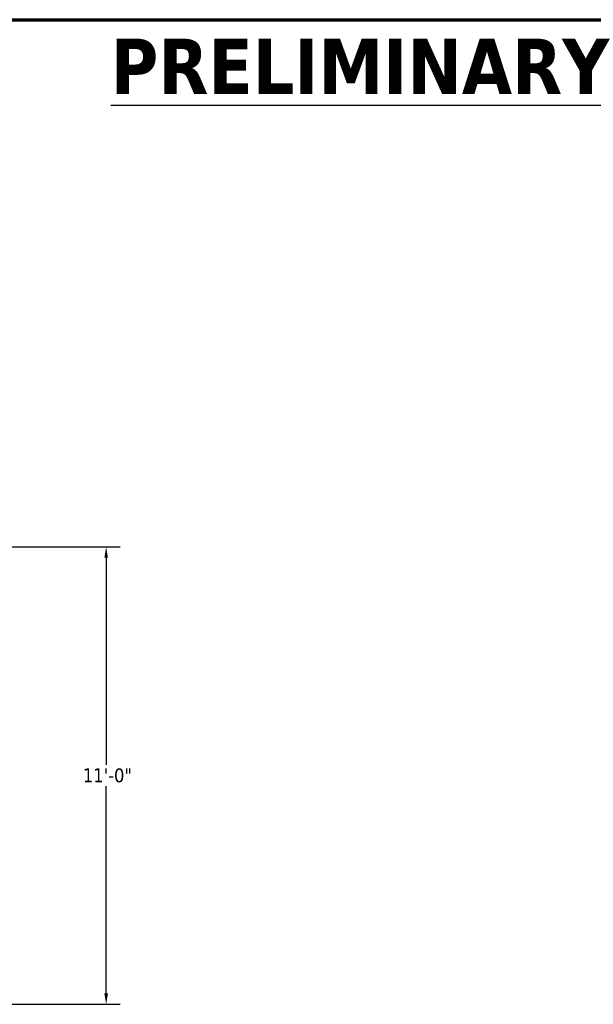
# Model space of a CAD drawing. Header units: inches. Extents: x 24 to 1128, y -94 to 748.
# Tile 572 of 573: x 794 to 959, y 464 to 748. Entities that reach past the tile are written whole.
import ezdxf

# ---------------------------------------------------------------- set-up
doc = ezdxf.new("R2010")
doc.units = ezdxf.units.IN
doc.header["$LTSCALE"] = 32
doc.header["$MEASUREMENT"] = 0
for name, color, linetype, lineweight in [('Border (ANSI)', 7, 'Continuous', 70), ('Dimension (ANSI)', 7, 'Continuous', 25), ('Symbol (ANSI)', 7, 'Continuous', 25)]:
    doc.layers.add(name, color=color, linetype=linetype, lineweight=lineweight)
doc.styles.add('Note Text (ANSI)', font='tahoma.ttf')
doc.dimstyles.new('Architectural (ANSI)', dxfattribs={"dimscale": 32, "dimtxt": 0.125, "dimasz": 0.098425, "dimexe": 0.125, "dimexo": 0.0625, "dimgap": 0.031496, "dimtad": 0, "dimtih": 1, "dimtoh": 1, "dimdec": 4, "dimrnd": 1e-08, "dimzin": 3, "dimdsep": 46, "dimlunit": 4, "dimtxsty": 'Note Text (ANSI)', "dimcen": 0.09, "dimdle": 0.393701, "dimclrd": 256, "dimclre": 256, "dimclrt": 256, "dimadec": 0, "dimazin": 3, "dimtfac": 0.96, "dimtofl": 0, "dimtmove": 0, "dimatfit": 3, "dimfxl": 1, "dimfrac": 2, "dimtolj": 1, "dimtzin": 12, "dimlwd": -1, "dimlwe": -1, "dimarcsym": 0})

# ---------------------------------------------------------------- blocks, each defined once
blk = doc.blocks.new('Borders SUPERIOR BORDER')
at = {"layer": 'Border (ANSI)'}
blk.add_line((0.75, 23.375), (35.25, 23.375), dxfattribs=at)
blk = doc.blocks.new('*D17')
at = {"layer": 'Defpoints', "color": 0, "transparency": 16777216}
for p in [(730.38, 595.85), (730.38, 463.85), (818.59, 463.85)]:
    blk.add_point(p, dxfattribs=at)
at = {"layer": 'Dimension (ANSI)', "transparency": 16777216}
for p, q in [((732.38, 595.85), (822.59, 595.85)), ((818.59, 592.7), (818.59, 532.94)), ((818.59, 467), (818.59, 526.76)), ((732.38, 463.85), (822.59, 463.85))]:
    blk.add_line(p, q, dxfattribs=at)
for points in [[(818.06, 592.7), (819.11, 592.7), (818.59, 595.85)], [(818.06, 467), (819.11, 467), (818.59, 463.85)]]:
    blk.add_solid(points, dxfattribs=at)
at = {"layer": 'Dimension (ANSI)', "transparency": 16777216, "insert": (811.85, 531.93), "char_height": 4, "attachment_point": 1, "style": 'Note Text (ANSI)'}
blk.add_mtext('\\A1;11\'-0"', dxfattribs=at)

msp = doc.modelspace()

# ---------------------------------------------------------------- block references
at = {"xscale": 32, "yscale": 32, "zscale": 32}
msp.add_blockref('Borders SUPERIOR BORDER', (0, 0), dxfattribs=at)

# ---------------------------------------------------------------- texts
at = {"layer": 'Symbol (ANSI)', "insert": (819.88236, 742.52423), "char_height": 15.9999998, "width": 170.0533281, "attachment_point": 1, "style": 'Note Text (ANSI)'}
msp.add_mtext('\\fTahoma|b1|i0;{\\H16.0000;\\LPRELIMINARY}\\l', dxfattribs=at)

# ---------------------------------------------------------------- dimensions: what is measured, and where the dimension line sits
at = {"layer": 'Dimension (ANSI)'}
dim = msp.add_linear_dim(base=(818.58524, 463.84902), p1=(730.38339, 595.84902), p2=(730.38339, 463.84902), angle=90, dimstyle='Architectural (ANSI)', override={"dimgap": 0.031496, "dimdec": 4, "dimlfac": 1, "dimtol": 0, "dimlim": 0, "dimtp": 0, "dimtm": 0, "dimtdec": 2, "dimatfit": 1}, dxfattribs=at)
dim.commit()
dim.dimension.update_dxf_attribs({"geometry": '*D17', "text_midpoint": (818.58524, 529.84902), "dimtype": 160})

doc.saveas('drawing.dxf')
